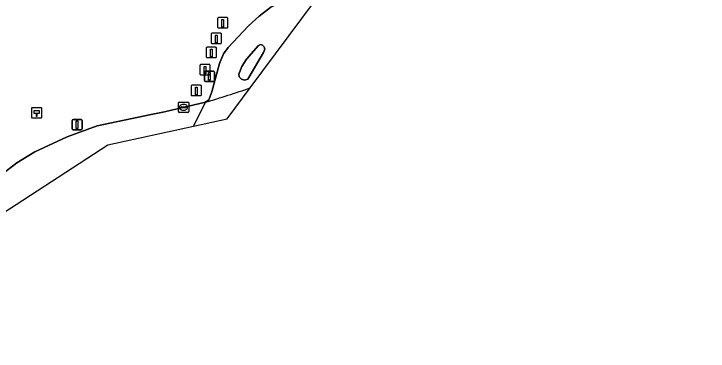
# Model space of a CAD drawing. Extents: x 157692 to 159674, y 381452 to 383291.
# Drawn here: x 157922.9 to 157990.6, y 381486.2 to 381519.1 of the extents above; entities that cross this region are included whole.
import ezdxf

# ---------------------------------------------------------------- set-up
doc = ezdxf.new("R2010")
doc.units = 0
for name, color, linetype in [('IMGEO_Fietspad_gesloten', 7, 'Continuous'), ('IMGEO_Groenvoorziening', 7, 'Continuous'), ('IMGEO_Hectometerpaal', 7, 'Continuous'), ('IMGEO_Kolk', 7, 'Continuous'), ('IMGEO_Lichtmast', 7, 'Continuous'), ('IMGEO_OVBaan_gesloten', 7, 'Continuous'), ('IMGEO_Paal', 7, 'Continuous'), ('IMGEO_Verkeersbordpaal', 7, 'Continuous'), ('IMGEO_Verkeerseiland_open', 7, 'Continuous')]:
    doc.layers.add(name, color=color, linetype=linetype)

msp = doc.modelspace()

# ---------------------------------------------------------------- linework, layer by layer
at = {"layer": 'IMGEO_Fietspad_gesloten'}
for points in [[(158011.362, 381550.071), (158010.864, 381551.068), (158001.344, 381546.344), (158000, 381545.672), (157987.477, 381539.407), (157977.172, 381534.309), (157962.4, 381526.946), (157948.729, 381520.123), (157947.946, 381519.743), (157946.808, 381518.87), (157945.77, 381517.937), (157943.774, 381515.806), (157943.312, 381515.187), (157942.943, 381514.259), (157942.203, 381511.498), (157941.891, 381510.703), (157941.558, 381510.479)], [(157945.939, 381511.88), (157952.198, 381520.293), (158011.362, 381550.071)]]:
    msp.add_lwpolyline(points, dxfattribs=at)
msp.add_lwpolyline([(157945.683, 381512.735), (157945.386, 381512.632), (157945.079, 381512.734), (157944.861, 381512.959), (157944.814, 381513.216), (157945.118, 381513.956), (157945.553, 381514.66), (157946.751, 381516.012), (157946.94, 381516.098), (157947.127, 381516.033), (157947.287, 381515.88), (157947.344, 381515.646), (157947.21, 381515.325)], close=True, dxfattribs=at)
msp.add_arc((157920.702, 381583.248), 75.699, 285.9929, 289.47501, dxfattribs=at)
at = {"layer": 'IMGEO_Groenvoorziening'}
msp.add_lwpolyline([(157921.291, 381503.123), (157923.186, 381504.546), (157924.928, 381505.627), (157928.083, 381507.11), (157931.013, 381508.17), (157936.288, 381509.275), (157937.563, 381509.542), (157941.558, 381510.479), (157941.891, 381510.703), (157942.203, 381511.498), (157942.943, 381514.259), (157943.312, 381515.187), (157943.774, 381515.806), (157945.77, 381517.937), (157946.808, 381518.87), (157947.946, 381519.743), (157948.729, 381520.123), (157948.595, 381520.399), (157951.776, 381521.984), (158000, 381546.003)], dxfattribs=at)
at = {"layer": 'IMGEO_Hectometerpaal'}
for p, q in [((157924.611, 381509.854), (157924.611, 381509.013)), ((157924.611, 381509.854), (157924.611, 381509.013)), ((157925.527, 381509.938), (157924.686, 381509.938)), ((157925.527, 381509.938), (157924.686, 381509.938)), ((157925.611, 381509.022), (157925.611, 381509.863)), ((157925.611, 381509.022), (157925.611, 381509.863)), ((157924.695, 381508.938), (157925.536, 381508.938)), ((157924.695, 381508.938), (157925.536, 381508.938))]:
    msp.add_line(p, q, dxfattribs=at)
msp.add_lwpolyline([(157925.136, 381509.082), (157925.076, 381509.082), (157925.076, 381509.387), (157924.856, 381509.387), (157924.856, 381509.656), (157925.356, 381509.656), (157925.356, 381509.387), (157925.136, 381509.387), (157925.136, 381509.082)], dxfattribs=at)
for centre, start, end in [((157924.689, 381509.86), 92.4484, 184.28452), ((157924.689, 381509.86), 92.4484, 184.28452), ((157925.533, 381509.86), 2.4484, 94.28452), ((157925.533, 381509.86), 2.4484, 94.28452), ((157924.689, 381509.016), 182.4484, 274.28452), ((157924.689, 381509.016), 182.4484, 274.28452), ((157925.533, 381509.016), 272.4484, 4.28452), ((157925.533, 381509.016), 272.4484, 4.28452)]:
    msp.add_arc(centre, 0.0779, start, end, dxfattribs=at)
at = {"layer": 'IMGEO_Kolk'}
for p, q in [((157938.929, 381509.554), (157938.929, 381510.406)), ((157939.004, 381510.48), (157939.856, 381510.48)), ((157939.417, 381510.26), (157939.442, 381510.26)), ((157939.93, 381510.406), (157939.93, 381509.554)), ((157939.188, 381509.974), (157939.188, 381509.986)), ((157939.626, 381509.937), (157939.228, 381509.937)), ((157939.231, 381510.023), (157939.629, 381510.023)), ((157939.44, 381509.7), (157939.415, 381509.7)), ((157939.672, 381509.986), (157939.672, 381509.974)), ((157939.856, 381509.48), (157939.004, 381509.48))]:
    msp.add_line(p, q, dxfattribs=at)
for points in [[(157938.929, 381509.554), (157938.929, 381510.406)], [(157939.004, 381510.48), (157939.856, 381510.48)], [(157939.93, 381510.406), (157939.93, 381509.554)], [(157939.856, 381509.48), (157939.004, 381509.48)]]:
    msp.add_lwpolyline(points, dxfattribs=at)
for centre, radius, start, end in [((157939.006, 381510.404), 0.0765, 91.55205, 178.44795), ((157939.006, 381510.404), 0.0765, 91.55205, 178.44795), ((157939.854, 381510.404), 0.0765, 1.55205, 88.44795), ((157939.854, 381510.404), 0.0765, 1.55205, 88.44795), ((157939.006, 381509.556), 0.0765, 181.55205, 268.44795), ((157939.006, 381509.556), 0.0765, 181.55205, 268.44795), ((157939.228, 381509.983), 0.0403, 85.87752, 175.75265), ((157939.225, 381509.973), 0.0366, 178.93798, 274.71019), ((157939.629, 381509.98), 0.043, 264.86636, 352.45326), ((157939.633, 381509.985), 0.0386, 1.73085, 96.63898), ((157939.854, 381509.556), 0.0765, 271.55205, 358.44795), ((157939.854, 381509.556), 0.0765, 271.55205, 358.44795)]:
    msp.add_arc(centre, radius, start, end, dxfattribs=at)
for centre, major_axis, ratio, start_param, end_param in [((157939.416, 381509.98), (-0.387, 0.002), 0.722429, 4.712389, 7.853982), ((157939.441, 381509.98), (-0.39, 0.002), 0.717154, 1.570796, 4.712389)]:
    msp.add_ellipse(centre, major_axis=major_axis, ratio=ratio, start_param=start_param, end_param=end_param, dxfattribs=at)
at = {"layer": 'IMGEO_Lichtmast'}
for p, q in [((157928.555, 381507.881), (157928.555, 381508.681)), ((157928.555, 381508.681), (157928.555, 381507.881)), ((157928.655, 381508.781), (157929.445, 381508.781)), ((157929.445, 381508.781), (157928.655, 381508.781)), ((157929.545, 381508.681), (157929.545, 381507.881)), ((157929.545, 381507.881), (157929.545, 381508.681)), ((157929.445, 381507.781), (157928.655, 381507.781)), ((157928.655, 381507.781), (157929.445, 381507.781))]:
    msp.add_line(p, q, dxfattribs=at)
msp.add_lwpolyline([(157928.975, 381508.656), (157929.125, 381508.656), (157929.125, 381507.906), (157928.975, 381507.906), (157928.975, 381508.656)], dxfattribs=at)
for centre, start, end in [((157928.655, 381508.681), 90, 180), ((157928.655, 381508.681), 90, 180), ((157929.445, 381508.681), 0, 90), ((157929.445, 381508.681), 360, 90), ((157928.655, 381507.881), 180, 270), ((157928.655, 381507.881), 180, 270), ((157929.445, 381507.881), 270, 0), ((157929.445, 381507.881), 270, 0)]:
    msp.add_arc(centre, 0.1, start, end, dxfattribs=at)
at = {"layer": 'IMGEO_OVBaan_gesloten'}
for points in [[(157941.558, 381510.479), (157940.387, 381508.129), (157943.688, 381508.854), (157945.939, 381511.88)], [(157901.112, 381486.184), (157932.062, 381506.299), (157940.387, 381508.129), (157941.558, 381510.479), (157937.563, 381509.542), (157936.288, 381509.275), (157931.013, 381508.17), (157928.083, 381507.11), (157924.928, 381505.627), (157923.186, 381504.546), (157921.291, 381503.123)]]:
    msp.add_lwpolyline(points, dxfattribs=at)
msp.add_arc((157920.702, 381583.248), 75.699, 285.9929, 289.47501, dxfattribs=at)
at = {"layer": 'IMGEO_Paal'}
for p, q in [((157942.756, 381518.641), (157942.756, 381517.8)), ((157942.756, 381518.641), (157942.756, 381517.8)), ((157943.672, 381518.725), (157942.831, 381518.725)), ((157943.672, 381518.725), (157942.831, 381518.725)), ((157943.756, 381517.809), (157943.756, 381518.65)), ((157943.756, 381517.809), (157943.756, 381518.65)), ((157942.84, 381517.725), (157943.681, 381517.725)), ((157942.84, 381517.725), (157943.681, 381517.725)), ((157942.128, 381517.118), (157942.128, 381516.277)), ((157942.128, 381517.118), (157942.128, 381516.277)), ((157943.044, 381517.202), (157942.203, 381517.202)), ((157943.044, 381517.202), (157942.203, 381517.202)), ((157943.128, 381516.286), (157943.128, 381517.127)), ((157943.128, 381516.286), (157943.128, 381517.127)), ((157941.644, 381515.746), (157941.644, 381514.905)), ((157941.644, 381515.746), (157941.644, 381514.905)), ((157942.56, 381515.83), (157941.719, 381515.83)), ((157942.56, 381515.83), (157941.719, 381515.83)), ((157942.212, 381516.202), (157943.053, 381516.202)), ((157942.212, 381516.202), (157943.053, 381516.202)), ((157942.644, 381514.914), (157942.644, 381515.755)), ((157942.644, 381514.914), (157942.644, 381515.755)), ((157941.728, 381514.83), (157942.569, 381514.83)), ((157941.728, 381514.83), (157942.569, 381514.83)), ((157941.03, 381514.064), (157941.03, 381513.223)), ((157941.03, 381514.064), (157941.03, 381513.223)), ((157941.946, 381514.148), (157941.105, 381514.148)), ((157941.946, 381514.148), (157941.105, 381514.148)), ((157942.03, 381513.232), (157942.03, 381514.073)), ((157942.03, 381513.232), (157942.03, 381514.073)), ((157941.114, 381513.148), (157941.955, 381513.148)), ((157941.114, 381513.148), (157941.955, 381513.148)), ((157940.174, 381512.038), (157940.174, 381511.197)), ((157940.174, 381512.038), (157940.174, 381511.197)), ((157941.09, 381512.122), (157940.249, 381512.122)), ((157941.09, 381512.122), (157940.249, 381512.122)), ((157941.174, 381511.206), (157941.174, 381512.047)), ((157941.174, 381511.206), (157941.174, 381512.047)), ((157940.258, 381511.122), (157941.099, 381511.122)), ((157940.258, 381511.122), (157941.099, 381511.122))]:
    msp.add_line(p, q, dxfattribs=at)
for points in [[(157943.171, 381518.538), (157943.331, 381518.538), (157943.331, 381517.805), (157943.171, 381517.805), (157943.171, 381518.538)], [(157942.543, 381517.015), (157942.703, 381517.015), (157942.703, 381516.282), (157942.543, 381516.282), (157942.543, 381517.015)], [(157942.059, 381515.643), (157942.219, 381515.643), (157942.219, 381514.91), (157942.059, 381514.91), (157942.059, 381515.643)], [(157941.445, 381513.961), (157941.605, 381513.961), (157941.605, 381513.228), (157941.445, 381513.228), (157941.445, 381513.961)], [(157940.589, 381511.935), (157940.749, 381511.935), (157940.749, 381511.202), (157940.589, 381511.202), (157940.589, 381511.935)]]:
    msp.add_lwpolyline(points, dxfattribs=at)
for centre, start, end in [((157942.834, 381518.647), 92.4484, 184.28452), ((157942.834, 381518.647), 92.4484, 184.28452), ((157943.678, 381518.647), 2.4484, 94.28452), ((157943.678, 381518.647), 2.4484, 94.28452), ((157942.834, 381517.803), 182.4484, 274.28452), ((157942.834, 381517.803), 182.4484, 274.28452), ((157943.678, 381517.803), 272.4484, 4.28452), ((157943.678, 381517.803), 272.4484, 4.28452), ((157942.206, 381517.124), 92.4484, 184.28452), ((157942.206, 381517.124), 92.4484, 184.28452), ((157943.05, 381517.124), 2.4484, 94.28452), ((157943.05, 381517.124), 2.4484, 94.28452), ((157942.206, 381516.28), 182.4484, 274.28452), ((157942.206, 381516.28), 182.4484, 274.28452), ((157943.05, 381516.28), 272.4484, 4.28452), ((157943.05, 381516.28), 272.4484, 4.28452), ((157941.722, 381515.752), 92.4484, 184.28452), ((157941.722, 381515.752), 92.4484, 184.28452), ((157942.566, 381515.752), 2.4484, 94.28452), ((157942.566, 381515.752), 2.4484, 94.28452), ((157941.722, 381514.908), 182.4484, 274.28452), ((157941.722, 381514.908), 182.4484, 274.28452), ((157942.566, 381514.908), 272.4484, 4.28452), ((157942.566, 381514.908), 272.4484, 4.28452), ((157941.108, 381514.07), 92.4484, 184.28452), ((157941.108, 381514.07), 92.4484, 184.28452), ((157941.952, 381514.07), 2.4484, 94.28452), ((157941.952, 381514.07), 2.4484, 94.28452), ((157941.108, 381513.226), 182.4484, 274.28452), ((157941.108, 381513.226), 182.4484, 274.28452), ((157941.952, 381513.226), 272.4484, 4.28452), ((157941.952, 381513.226), 272.4484, 4.28452), ((157940.252, 381512.044), 92.4484, 184.28452), ((157940.252, 381512.044), 92.4484, 184.28452), ((157941.096, 381512.044), 2.4484, 94.28452), ((157941.096, 381512.044), 2.4484, 94.28452), ((157940.252, 381511.2), 182.4484, 274.28452), ((157940.252, 381511.2), 182.4484, 274.28452), ((157941.096, 381511.2), 272.4484, 4.28452), ((157941.096, 381511.2), 272.4484, 4.28452)]:
    msp.add_arc(centre, 0.0779, start, end, dxfattribs=at)
at = {"layer": 'IMGEO_Verkeersbordpaal'}
for p, q in [((157941.458, 381512.605), (157941.458, 381513.405)), ((157941.458, 381513.405), (157941.458, 381512.605)), ((157941.558, 381513.505), (157942.348, 381513.505)), ((157942.348, 381513.505), (157941.558, 381513.505)), ((157942.448, 381513.405), (157942.448, 381512.605)), ((157942.448, 381512.605), (157942.448, 381513.405)), ((157942.348, 381512.505), (157941.558, 381512.505)), ((157941.558, 381512.505), (157942.348, 381512.505))]:
    msp.add_line(p, q, dxfattribs=at)
msp.add_lwpolyline([(157941.878, 381513.38), (157942.028, 381513.38), (157942.028, 381512.63), (157941.878, 381512.63), (157941.878, 381513.38)], dxfattribs=at)
for centre, start, end in [((157941.558, 381513.405), 90, 180), ((157941.558, 381513.405), 90, 180), ((157942.348, 381513.405), 0, 90), ((157942.348, 381513.405), 360, 90), ((157941.558, 381512.605), 180, 270), ((157941.558, 381512.605), 180, 270), ((157942.348, 381512.605), 270, 0), ((157942.348, 381512.605), 270, 0)]:
    msp.add_arc(centre, 0.1, start, end, dxfattribs=at)
at = {"layer": 'IMGEO_Verkeerseiland_open'}
msp.add_lwpolyline([(157945.386, 381512.632), (157945.683, 381512.735), (157947.21, 381515.325), (157947.344, 381515.646), (157947.287, 381515.88), (157947.127, 381516.033), (157946.94, 381516.098), (157946.751, 381516.012), (157945.553, 381514.66), (157945.118, 381513.956), (157944.814, 381513.216), (157944.861, 381512.959), (157945.079, 381512.734)], close=True, dxfattribs=at)

doc.saveas('drawing.dxf')
